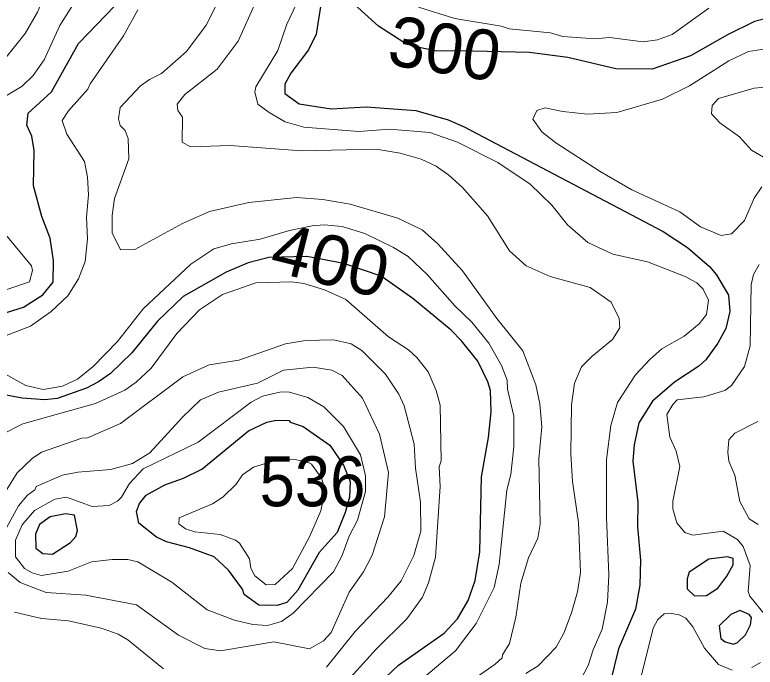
# Model space of a CAD drawing. Extents: x 673.3 to 698.5, y 6984.3 to 7012.3.
# Drawn here: x 679.596 to 680.783, y 6986.054 to 6987.099 of the extents above; entities that cross this region are included whole.
import ezdxf
from ezdxf.enums import TextEntityAlignment as Align

# ---------------------------------------------------------------- set-up
doc = ezdxf.new("R2010")
doc.units = 0
doc.header["$LTSCALE"] = 0.032
doc.layers.add('1', color=7, linetype='Continuous', lineweight=25)
doc.layers.add('2', color=7, linetype='Continuous', lineweight=13)
doc.layers.add('21', color=7, linetype='Continuous')
doc.layers.add('61', color=7, linetype='Continuous')

msp = doc.modelspace()

# ---------------------------------------------------------------- linework, layer by layer
at = {"layer": '1'}
for points in [[(680.0895, 6987.1329), (680.0792, 6987.0677), (680.0669, 6987.0425), (680.0386, 6987.0054), (680.0293, 6986.9876), (680.029, 6986.9725)], [(680.7982, 6987.0922), (680.7819, 6987.0878), (680.7386, 6987.0669), (680.6793, 6987.0332), (680.6177, 6987.0114), (680.5594, 6987.0122), (680.4829, 6987.0301), (680.421, 6987.0382), (680.3079, 6987.0412), (680.2724, 6987.0406), (680.2471, 6987.046), (680.2197, 6987.0546), (680.1794, 6987.0808), (680.124, 6987.1306)], [(679.485, 6986.5916), (679.6102, 6986.6306), (679.6411, 6986.6504), (679.6575, 6986.6702), (679.6584, 6986.7054), (679.6527, 6986.741), (679.6396, 6986.7755), (679.6262, 6986.825), (679.6274, 6986.8813), (679.6234, 6986.9046), (679.6153, 6986.9218), (679.6178, 6986.9413), (679.6549, 6986.9753), (679.6982, 6987.0526), (679.7567, 6987.1129)], [(680.029, 6986.9725), (680.0521, 6986.9559), (680.1034, 6986.9481), (680.1597, 6986.9511), (680.2389, 6986.9453), (680.2911, 6986.9305), (680.3167, 6986.9192), (680.6357, 6986.7515), (680.6745, 6986.7259), (680.7096, 6986.6954), (680.7211, 6986.6823), (680.7404, 6986.6497), (680.7423, 6986.6234), (680.7361, 6986.5965), (680.723, 6986.5727), (680.7038, 6986.5461), (680.6928, 6986.5358), (680.6534, 6986.5103), (680.6182, 6986.48), (680.5966, 6986.4453), (680.5892, 6986.41), (680.5869, 6986.3837), (680.5949, 6986.3182), (680.5941, 6986.2784), (680.599, 6986.2253), (680.5982, 6986.1853), (680.591, 6986.1468), (680.5639, 6986.0832), (680.5507, 6986.0286)], [(680.2112, 6986.0567), (680.2844, 6986.108), (680.306, 6986.1313), (680.3227, 6986.1605), (680.3344, 6986.1924), (680.3416, 6986.2386), (680.3442, 6986.3585), (680.3557, 6986.4214), (680.3596, 6986.4629), (680.3588, 6986.4967), (680.3546, 6986.5108), (680.3386, 6986.5437), (680.3121, 6986.5767), (680.2955, 6986.5933), (680.234, 6986.6442), (680.1834, 6986.6801), (680.1234, 6986.7004), (680.0642, 6986.7117), (680.0034, 6986.71), (679.9702, 6986.7014), (679.935, 6986.6863), (679.8663, 6986.6475), (679.8251, 6986.608), (679.7836, 6986.5575), (679.7494, 6986.5241), (679.7304, 6986.5107), (679.7109, 6986.5009), (679.664, 6986.4843), (679.6445, 6986.4821), (679.6079, 6986.4844), (679.57, 6986.4915)], [(680.181, 6986.0281), (680.2112, 6986.0567)]]:
    msp.add_lwpolyline(points, dxfattribs=at)
for points in [[(679.7949, 6986.2846), (679.7912, 6986.3033), (679.7961, 6986.3159), (679.8069, 6986.3291), (679.8365, 6986.3459), (679.8669, 6986.3566), (679.8959, 6986.3709), (679.9706, 6986.4325), (680.0004, 6986.4461), (680.0151, 6986.4494), (680.036, 6986.4486), (680.0377, 6986.446), (680.0585, 6986.4391), (680.1012, 6986.4096), (680.1233, 6986.3772), (680.1339, 6986.3511), (680.1327, 6986.3261), (680.1259, 6986.3016), (680.113, 6986.2695), (680.084, 6986.2373), (680.05, 6986.1769), (680.0322, 6986.1572), (680.0167, 6986.1523), (679.9873, 6986.153), (679.9639, 6986.1701), (679.9611, 6986.1785), (679.9389, 6986.209), (679.9157, 6986.2303), (679.8764, 6986.2451), (679.8395, 6986.2546), (679.8232, 6986.262)], [(679.6853, 6986.2532), (679.694, 6986.2628), (679.6965, 6986.2725), (679.6919, 6986.2972), (679.6776, 6986.2995), (679.6527, 6986.2946), (679.6357, 6986.2823), (679.6292, 6986.267), (679.6298, 6986.2442), (679.6412, 6986.236), (679.6564, 6986.2347)], [(680.7229, 6986.1802), (680.7373, 6986.1995), (680.7478, 6986.2178), (680.7478, 6986.2278), (680.7387, 6986.2303), (680.7087, 6986.2265), (680.6772, 6986.2057), (680.674, 6986.1953), (680.674, 6986.1794), (680.6859, 6986.1679), (680.7048, 6986.1686)], [(680.7676, 6986.1056), (680.7756, 6986.1217), (680.7772, 6986.1334), (680.7733, 6986.1383), (680.7585, 6986.1445), (680.744, 6986.1383), (680.7253, 6986.12), (680.7277, 6986.0995), (680.7349, 6986.0941), (680.7482, 6986.0904), (680.7548, 6986.093)]]:
    msp.add_lwpolyline(points, close=True, dxfattribs=at)
at = {"layer": '2'}
for points in [[(679.7032, 6987.3664), (679.7008, 6987.3146), (679.6907, 6987.2499), (679.671, 6987.1948), (679.6325, 6987.1028), (679.6131, 6987.0688), (679.5743, 6987.0209)], [(679.5703, 6986.962), (679.6083, 6986.9844), (679.6257, 6987.0014), (679.6432, 6987.0266), (679.6683, 6987.0817), (679.6954, 6987.1243)], [(680.3196, 6986.0259), (680.3662, 6986.0585), (680.3772, 6986.0688), (680.3778, 6986.0736), (680.389, 6986.0914), (680.3996, 6986.1337), (680.4071, 6986.1883), (680.4196, 6986.2289), (680.4345, 6986.2606), (680.4385, 6986.2827), (680.4361, 6986.3875), (680.4411, 6986.4387), (680.4378, 6986.4753), (680.4313, 6986.5062), (680.4107, 6986.5605), (680.3687, 6986.6121), (680.3141, 6986.6886), (680.2738, 6986.7323), (680.2491, 6986.7544), (680.2103, 6986.7728), (680.1337, 6986.7956), (680.0898, 6986.8029), (680.0477, 6986.8061), (679.9714, 6986.798), (679.9082, 6986.7835), (679.865, 6986.7644), (679.7888, 6986.7227), (679.7658, 6986.7225), (679.7524, 6986.7496), (679.7524, 6986.7774), (679.7561, 6986.8043), (679.7789, 6986.8681), (679.7781, 6986.9006), (679.7731, 6986.9135), (679.7653, 6986.9212), (679.7623, 6986.9322), (679.7651, 6986.95), (679.7979, 6986.9847), (679.812, 6986.9952), (679.8316, 6987.0047), (679.8717, 6987.0398), (679.9031, 6987.082), (679.9248, 6987.126)], [(679.9824, 6987.1195), (679.9545, 6987.0563), (679.9204, 6987.0119), (679.869, 6986.9711), (679.8566, 6986.9556), (679.8575, 6986.9457), (679.8653, 6986.935), (679.8646, 6986.8949), (679.8778, 6986.887), (679.9414, 6986.8892), (680.0558, 6986.881), (680.1753, 6986.8834), (680.2141, 6986.8769), (680.2478, 6986.8673), (680.2714, 6986.8562), (680.2918, 6986.8421), (680.3141, 6986.8223), (680.3538, 6986.7766), (680.3893, 6986.7204), (680.416, 6986.6966), (680.4543, 6986.6795), (680.5187, 6986.6619), (680.5524, 6986.6385), (680.5648, 6986.6124), (680.5658, 6986.5975), (680.5545, 6986.5785), (680.5211, 6986.5516), (680.5044, 6986.5347), (680.4933, 6986.5087), (680.4883, 6986.4741), (680.4875, 6986.3956), (680.4899, 6986.3511), (680.4996, 6986.2855), (680.5029, 6986.2056), (680.4981, 6986.1745), (680.4887, 6986.1405), (680.4763, 6986.108), (680.4642, 6986.0857), (680.4353, 6986.056), (680.4156, 6986.0437)], [(680.5232, 6986.0817), (680.5379, 6986.1148), (680.5462, 6986.1576), (680.5486, 6986.2015), (680.5444, 6986.2935), (680.5445, 6986.3865), (680.5514, 6986.4408), (680.5621, 6986.4778), (680.591, 6986.5219), (680.6144, 6986.5471), (680.6335, 6986.5635), (680.669, 6986.5837), (680.693, 6986.6037), (680.7047, 6986.6184), (680.708, 6986.6418), (680.6997, 6986.6591), (680.6892, 6986.6694), (680.671, 6986.6793), (680.6106, 6986.7028), (680.5546, 6986.7151), (680.5149, 6986.7338), (680.4821, 6986.7625), (680.4573, 6986.7938), (680.4225, 6986.8272), (680.3705, 6986.8622), (680.3056, 6986.8946), (680.2613, 6986.9102), (680.1971, 6986.9153), (680.1478, 6986.912), (680.0595, 6986.919), (680.0298, 6986.9275), (680.0037, 6986.9421), (679.9858, 6986.9555), (679.981, 6986.9753), (679.9825, 6986.9834), (680.0179, 6987.0417), (680.0325, 6987.0836), (680.0478, 6987.1162)], [(680.2434, 6987.1112), (680.3013, 6987.0926), (680.3756, 6987.0805), (680.3884, 6987.0764), (680.4547, 6987.07), (680.4747, 6987.0642), (680.5259, 6987.0603), (680.5495, 6987.0626), (680.6034, 6987.0553), (680.6262, 6987.0586), (680.6501, 6987.0674), (680.7087, 6987.1096)], [(679.7933, 6987.1068), (679.7707, 6987.0652), (679.7169, 6986.9883), (679.7131, 6986.9796), (679.6822, 6986.9447), (679.6723, 6986.9296), (679.6797, 6986.9076), (679.708, 6986.8637), (679.713, 6986.8385), (679.7145, 6986.8104), (679.7113, 6986.7745), (679.713, 6986.74), (679.7088, 6986.7033), (679.6982, 6986.6756), (679.681, 6986.6487), (679.6547, 6986.6233), (679.6215, 6986.5999), (679.5515, 6986.5735)], [(680.8142, 6987.0463), (680.7723, 6987.0397), (680.7409, 6987.0248), (680.6775, 6986.9849), (680.6343, 6986.9634), (680.561, 6986.9422), (680.5141, 6986.9397), (680.4747, 6986.9437), (680.4463, 6986.9495), (680.4329, 6986.9453), (680.4265, 6986.9314), (680.4411, 6986.9112), (680.4633, 6986.8936), (680.5347, 6986.8476), (680.5855, 6986.8182), (680.662, 6986.7832), (680.6953, 6986.7591), (680.7283, 6986.7451), (680.7448, 6986.7477), (680.766, 6986.7691), (680.7816, 6986.8048), (680.7936, 6986.8232)], [(680.7963, 6986.8707), (680.7772, 6986.882), (680.7578, 6986.903), (680.7264, 6986.9255), (680.7131, 6986.94), (680.7139, 6986.9533), (680.7243, 6986.9647), (680.7816, 6986.9811), (680.8284, 6986.9853)], [(679.5518, 6986.5391), (679.614, 6986.5047), (679.6419, 6986.4983), (679.6725, 6986.5039), (679.6965, 6986.5151), (679.7221, 6986.5351), (679.761, 6986.5756), (679.8022, 6986.6275), (679.8783, 6986.6994), (679.9155, 6986.7237), (679.9437, 6986.7321), (679.9893, 6986.7394), (680.0363, 6986.7531), (680.0727, 6986.7606), (680.0922, 6986.7621), (680.121, 6986.7597), (680.1571, 6986.7482), (680.2031, 6986.7262), (680.2267, 6986.7116), (680.2572, 6986.683), (680.3013, 6986.6324), (680.3288, 6986.6063), (680.3562, 6986.5725), (680.3765, 6986.537), (680.3855, 6986.5136), (680.386, 6986.4993), (680.3963, 6986.4557), (680.3962, 6986.4065), (680.3914, 6986.3621), (680.3849, 6986.3373), (680.3727, 6986.2184), (680.3647, 6986.1813), (680.3358, 6986.1235), (680.3025, 6986.0797), (680.2383, 6986.026)], [(679.5835, 6986.6587), (679.6197, 6986.6711), (679.6248, 6986.6894), (679.6231, 6986.6968), (679.5817, 6986.7465)], [(680.7892, 6986.6988), (680.7803, 6986.6826), (680.7766, 6986.666), (680.7749, 6986.5684), (680.7658, 6986.5355), (680.745, 6986.5051), (680.7344, 6986.4967), (680.7006, 6986.4868), (680.6582, 6986.4817), (680.6511, 6986.4746), (680.6414, 6986.4583), (680.6461, 6986.4223), (680.6564, 6986.3996), (680.6624, 6986.3751), (680.6512, 6986.3197), (680.6512, 6986.3075), (680.6575, 6986.2847), (680.6702, 6986.2694), (680.6832, 6986.2654), (680.7317, 6986.2718), (680.7544, 6986.2582), (680.7636, 6986.2472), (680.7749, 6986.2165), (680.7718, 6986.175), (680.7745, 6986.1672), (680.7996, 6986.1367)], [(680.129, 6986.0315), (680.1753, 6986.0827), (680.2248, 6986.1313), (680.2496, 6986.1661), (680.2593, 6986.1886), (680.2706, 6986.2301), (680.2782, 6986.3429), (680.2766, 6986.3745), (680.2797, 6986.3843), (680.2782, 6986.4736), (680.2715, 6986.497), (680.2589, 6986.527), (680.2405, 6986.5499), (680.2274, 6986.562), (680.1951, 6986.583), (680.127, 6986.6428), (680.0927, 6986.6584), (680.0594, 6986.6684), (680.0401, 6986.6709), (679.9826, 6986.6693), (679.9289, 6986.6505), (679.8924, 6986.6264), (679.8558, 6986.5882), (679.8149, 6986.5328), (679.7909, 6986.5104), (679.7727, 6986.4976), (679.7257, 6986.4759), (679.6089, 6986.4433), (679.5754, 6986.4263)], [(679.5808, 6986.334), (679.5999, 6986.3649), (679.6243, 6986.3879), (679.6389, 6986.3981), (679.7035, 6986.4208), (679.7127, 6986.4211), (679.7654, 6986.4442), (679.8657, 6986.519), (679.9079, 6986.5382), (679.9551, 6986.5456), (680.0301, 6986.5716), (680.0621, 6986.5772), (680.1069, 6986.578), (680.1354, 6986.5716), (680.1527, 6986.5612), (680.1904, 6986.5233), (680.2116, 6986.4912), (680.2203, 6986.4725), (680.2365, 6986.4109), (680.2383, 6986.3727), (680.2463, 6986.3181), (680.2472, 6986.2717), (680.2357, 6986.2328), (680.2154, 6986.1922), (680.1943, 6986.1657), (680.1416, 6986.1108), (680.0957, 6986.0536)], [(679.5858, 6986.2054), (679.6049, 6986.1895), (679.6464, 6986.1731), (679.7103, 6986.1693), (679.7913, 6986.1538), (679.8585, 6986.1051), (679.9011, 6986.0838), (679.9261, 6986.0797), (680.0116, 6986.0944), (680.0688, 6986.083), (680.0913, 6986.096), (680.1036, 6986.1094), (680.1322, 6986.174), (680.1549, 6986.2066), (680.1691, 6986.2331), (680.1886, 6986.2943), (680.195, 6986.3657), (680.1808, 6986.4272), (680.1538, 6986.4847), (680.121, 6986.521), (680.1045, 6986.5293), (680.0747, 6986.5342), (680.0268, 6986.5293), (679.9855, 6986.5089), (679.923, 6986.494), (679.8939, 6986.4821), (679.8652, 6986.4543), (679.8128, 6986.3969), (679.7851, 6986.38), (679.7503, 6986.3703), (679.6975, 6986.3663), (679.6729, 6986.3614), (679.6304, 6986.3432), (679.6281, 6986.3379), (679.6168, 6986.3295), (679.6021, 6986.3124), (679.5803, 6986.272)], [(680.7584, 6986.3192), (680.7504, 6986.3615), (680.7409, 6986.3837), (680.739, 6986.3983), (680.7406, 6986.4179), (680.7501, 6986.4285), (680.7874, 6986.4471)], [(680.7878, 6986.2823), (680.7733, 6986.2915), (680.7584, 6986.3192)], [(679.8346, 6986.0512), (679.7773, 6986.0976), (679.7621, 6986.1064), (679.7347, 6986.1164), (679.6822, 6986.1278), (679.6393, 6986.1315), (679.5957, 6986.1419)], [(680.7459, 6986.0488), (680.7243, 6986.058), (680.702, 6986.0841), (680.683, 6986.1186), (680.6716, 6986.1324), (680.6614, 6986.1376), (680.649, 6986.1399), (680.6371, 6986.1389), (680.6268, 6986.1301), (680.6194, 6986.1163), (680.5962, 6986.0216)], [(680.499, 6986.0262), (680.5155, 6986.0562), (680.5232, 6986.0817)], [(680.7914, 6986.0612), (680.7774, 6986.053)]]:
    msp.add_lwpolyline(points, dxfattribs=at)
for points in [[(679.8479, 6986.1898), (679.7934, 6986.2223), (679.7776, 6986.2262), (679.7523, 6986.2262), (679.719, 6986.2223), (679.6819, 6986.2073), (679.6389, 6986.2007), (679.624, 6986.2049), (679.6117, 6986.212), (679.5972, 6986.2305), (679.5974, 6986.2574), (679.6078, 6986.2815), (679.6277, 6986.3046), (679.6604, 6986.3231), (679.6791, 6986.3263), (679.7201, 6986.311), (679.7476, 6986.3127), (679.7608, 6986.3198), (679.7673, 6986.3262), (679.7799, 6986.3481), (679.8019, 6986.3713), (679.89, 6986.4141), (679.9749, 6986.4783), (679.9932, 6986.4876), (680.0232, 6986.495), (680.0368, 6986.4942), (680.0657, 6986.4859), (680.0914, 6986.4707), (680.123, 6986.4393), (680.1506, 6986.3938), (680.1584, 6986.3601), (680.1583, 6986.3349), (680.1453, 6986.2894), (680.1324, 6986.2636), (680.1207, 6986.2315), (680.1069, 6986.2065), (680.0424, 6986.1403), (680.0235, 6986.1271), (680.0015, 6986.1206), (679.9779, 6986.122), (679.9486, 6986.1292), (679.9046, 6986.1455)], [(679.9611, 6986.3616), (679.9788, 6986.3742), (680.0121, 6986.3843), (680.0427, 6986.3868), (680.0672, 6986.3818), (680.0719, 6986.3787), (680.0885, 6986.3557), (680.0932, 6986.336), (680.0917, 6986.3283), (680.0901, 6986.3195), (680.0866, 6986.3042), (680.0685, 6986.2623), (680.0411, 6986.2117), (680.0137, 6986.1863), (679.9994, 6986.1857), (679.9809, 6986.2001), (679.9744, 6986.2125), (679.9724, 6986.2274), (679.9562, 6986.2523), (679.9499, 6986.2571), (679.9255, 6986.2661), (679.885, 6986.2706), (679.8699, 6986.2753), (679.8594, 6986.2833), (679.8598, 6986.2931), (679.9131, 6986.3153), (679.9299, 6986.326), (679.9509, 6986.3471)]]:
    msp.add_lwpolyline(points, close=True, dxfattribs=at)

# ---------------------------------------------------------------- texts
at = {"layer": '21', "width": 0.95}
msp.add_text('536', height=0.08, dxfattribs=at).set_placement((679.9886, 6986.3114))
at = {"layer": '61'}
msp.add_text('300', height=0.08, rotation=350.91, dxfattribs=at).set_placement((680.2792, 6987.0053), align=Align.CENTER)
at = {"layer": '61', "width": 1.05}
msp.add_text('400', height=0.08, rotation=345.97, dxfattribs=at).set_placement((680.0927, 6986.6668), align=Align.CENTER)

doc.saveas('drawing.dxf')
